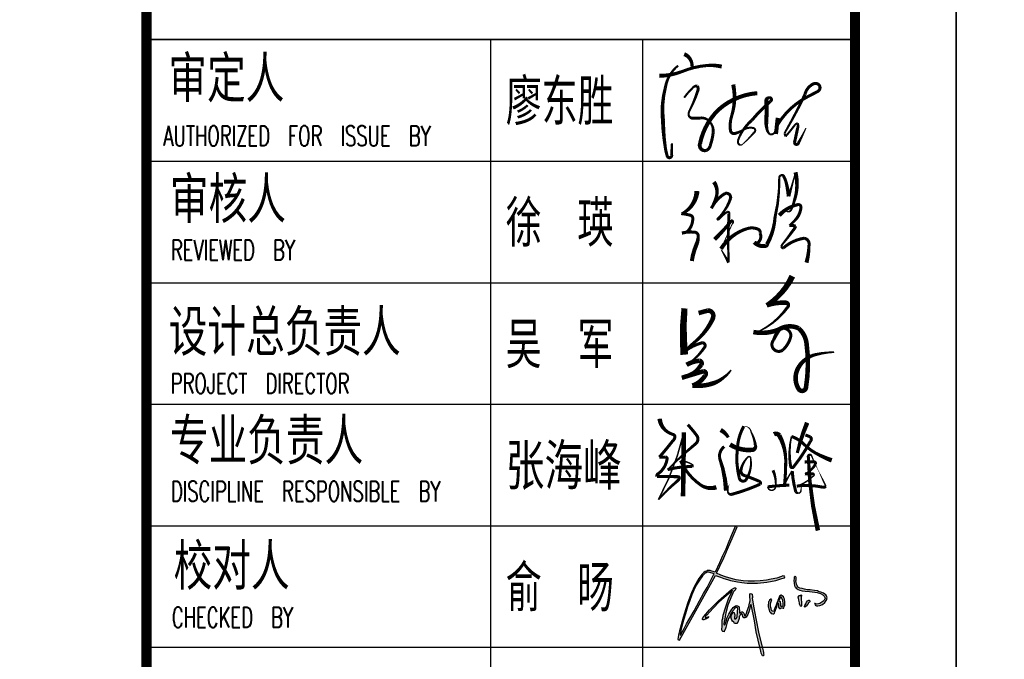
# Model space of a CAD drawing. Extents: x 1779708 to 7299578, y -1121471 to 88434.
# Tile 958 of 1056: x 6975993 to 6980857, y -962910 to -959752. Entities that reach past the tile are written whole.
import ezdxf

# ---------------------------------------------------------------- set-up
doc = ezdxf.new("R2010")
doc.units = 0
doc.header["$LTSCALE"] = 1000
doc.header["$MEASUREMENT"] = 0
for name, color, linetype in [('PUB_TEXT', 7, 'CONTINUOUS'), ('PUB_TITLE', 4, 'CONTINUOUS'), ('WINDOW', 2, 'CONTINUOUS'), ('可见线', 6, 'CONTINUOUS'), ('电子签', 2, 'CONTINUOUS'), ('通-图框－文字', 4, 'CONTINUOUS')]:
    doc.layers.add(name, color=color, linetype=linetype)
doc.styles.add('-宋体', font='simhei.ttf', dxfattribs={"width": 0.7})
doc.styles.add('dim_font', font='SIMPLEX.shx', dxfattribs={"width": 0.8})
doc.styles.add('仿宋', font='txt', dxfattribs={"width": 0.7})

# ---------------------------------------------------------------- blocks, each defined once
blk = doc.blocks.new('A$C2DEF362E')
at = {"layer": 'PUB_TEXT'}
h = blk.add_hatch(color=256, dxfattribs=at)
h.dxf.hatch_style = 1
h.paths.add_polyline_path([(32593, 42092), (34565, 41342), (36866, 40638), (38650, 40028), (42928, 39185), (45558, 38763), (48891, 38435), (55190, 38435), (60871, 39091), (66370, 40126), (69985, 41158), (71629, 41768), (71905, 42256), (71702, 42623), (71188, 42751), (70655, 42843), (69754, 42494), (66925, 41537), (63588, 40800), (60744, 40266), (56780, 39805), (53272, 39547), (49382, 39602), (46318, 39787), (42185, 40415), (38996, 41170), (35600, 42297), (32724, 43291), (30088, 44544), (32222, 48729), (34582, 53924), (37415, 60628), (39633, 65720), (42653, 72804), (42334, 73188), (41802, 73188), (41448, 72952), (40976, 71566), (39116, 67318), (37253, 62794), (35747, 59284), (33767, 55027), (31966, 50868), (29187, 45103), (27944, 45602), (27147, 45779), (26667, 45971), (26228, 46110), (25661, 46202), (24980, 46191), (24286, 46064), (23893, 45844), (23211, 45613), (22241, 44872), (21028, 43690), (19283, 41178), (16550, 36576), (14890, 32519), (13851, 29782), (12635, 26613), (11300, 22693), (9669, 17443), (8424, 12995), (7386, 9284), (6764, 6885), (6734, 5109), (6497, 4398), (6497, 3894), (6912, 3687), (7456, 3530), (29463, 43175)])
h.paths.add_polyline_path([(28653, 44045), (28534, 43853), (25969, 39056), (24328, 35741), (22210, 32136), (19763, 27564), (16353, 21497), (13798, 16947), (11782, 13532), (10347, 10757), (8274, 6976), (8234, 6835), (8097, 6835), (7918, 6851), (7859, 7179), (7967, 8323), (8535, 10443), (9880, 15858), (11045, 19619), (12362, 23988), (13707, 27720), (15024, 31345), (16160, 34092), (17683, 37107), (19177, 39704), (21563, 42890), (22347, 43803), (23149, 44455), (23728, 44810), (24418, 45071), (25220, 45052), (25911, 44922), (26564, 44754), (27478, 44493)], flags=16)
h.paths.add_polyline_path([(41155, 33779), (41545, 34169), (41769, 34464), (41970, 34842), (41899, 35078), (41816, 35349), (41734, 35503), (41450, 35550), (41072, 35585), (40670, 35373), (39337, 34574), (31294, 27701), (25884, 22056), (22244, 18083), (21773, 17235), (21478, 16635), (21549, 16223), (21890, 15906), (22420, 15953), (23316, 16306), (24046, 16612), (24694, 17118), (25365, 17953), (23810, 17129), (23702, 17058), (23458, 17058), (23306, 17149), (23245, 17240), (23306, 17453), (23367, 17819), (23519, 18337), (24129, 18793), (25805, 20590), (28152, 23301), (31571, 26871), (34711, 29612), (38399, 32657), (39953, 34058), (39496, 33145), (37515, 28845), (35564, 23324), (34225, 18779), (33981, 17073), (33646, 15703), (33646, 14272), (33646, 13145), (33524, 11988), (33371, 10343), (33554, 9277), (33859, 8760), (34682, 8729), (34865, 9186), (35292, 10008), (35779, 11348), (36607, 14548), (37186, 16010), (37491, 16863), (38070, 17624), (38345, 18477), (38741, 19451), (39198, 20152), (39442, 20669), (40021, 21553), (40600, 22162), (41179, 22832), (41545, 23197), (42033, 23532), (42581, 23684), (42978, 23349), (43161, 22588), (42978, 21461), (42917, 19817), (42825, 18842), (42734, 17959), (42307, 16984), (41941, 16832), (41301, 16345), (41027, 16741), (41027, 17594), (41210, 18324), (41240, 19147), (41057, 19756), (40844, 20395), (40509, 20456), (40173, 20213), (39686, 19695), (39351, 18964), (39076, 17929), (39046, 16924), (39411, 15766), (39930, 15127), (40600, 14548), (41179, 13817), (42581, 13848), (43222, 14487), (43745, 16102), (43867, 16802), (43897, 17290), (44050, 17960), (44324, 18508), (44476, 18995), (44720, 19239), (45086, 19391), (45269, 19696), (45665, 19574), (45940, 19056), (46092, 17990), (46763, 17198), (47433, 17137), (48226, 17625), (49171, 19330), (50085, 21401), (50634, 24111), (50938, 25238), (51304, 25269), (53258, 15387), (54426, 8697), (56851, -1483), (57235, -3130), (57490, -4432), (57855, -5252), (58190, -6012), (58555, -5921), (58981, -5647), (58889, -4851), (58833, -4046), (58564, -2959), (57990, -472), (55991, 7377), (54184, 16702), (53558, 20078), (52704, 24264), (52039, 28168), (52001, 28963), (52020, 29549), (52039, 30363), (51963, 31252), (51907, 31706), (51395, 31971), (50808, 32047), (50524, 31952), (50524, 31328), (50562, 30401), (50619, 27544), (50345, 26249), (49811, 24092), (48835, 21392), (48419, 20069), (48059, 19067), (47719, 18330), (47303, 18481), (47208, 18651), (47132, 18954), (47094, 19294), (47000, 19710), (46754, 20050), (46489, 20428), (46205, 20693), (45997, 20825), (45657, 20844), (45202, 20711), (44711, 20485), (44370, 19842), (44294, 20012), (44238, 20277), (44238, 20560), (44200, 21127), (44067, 21959), (44048, 22715), (43916, 23566), (43689, 24076), (43008, 24473), (42383, 24662), (41797, 24624), (40302, 23434), (38844, 21536), (37652, 19400), (36687, 17396), (35987, 15109), (35628, 13446), (34909, 12746), (34701, 12916), (34573, 13555), (35117, 16667), (35692, 20232), (37113, 24983), (38807, 29400), (40115, 32210), (40493, 33036), (40659, 33295), (40859, 33626)])
h.paths.add_polyline_path([(63932, 21562), (63530, 22270), (63453, 22921), (63146, 24108), (63031, 25468), (63261, 26598), (63645, 27785), (63875, 28494), (63606, 28666), (63320, 28610), (62566, 28084), (62207, 27498), (61919, 27008), (61800, 26482), (61728, 25215), (61721, 24153), (62285, 22057), (62534, 21138), (63033, 20429), (63589, 19816), (64470, 19702), (64873, 19721), (65544, 20123), (65850, 20870), (66214, 21846), (66636, 23053), (66904, 23780), (67134, 24661), (67364, 25523), (67614, 26117), (67805, 26385), (67959, 25657), (68016, 24049), (67978, 23723), (68342, 23091), (68534, 22842), (69224, 22976), (69722, 23225), (70297, 23283), (70949, 23148), (71351, 23148), (71562, 24259), (71811, 24795), (71888, 25983), (71888, 26710), (71773, 28689), (71351, 29435), (71006, 30125), (70297, 30718), (69760, 31044), (69453, 31140), (69185, 30872), (68706, 30412), (68323, 29799), (67958, 28823), (67613, 27942), (67345, 27157), (67000, 26257), (66655, 24954), (66061, 23671), (65408, 22021), (65121, 21370), (64431, 21140), (64162, 21428)], flags=17)
h.paths.add_polyline_path([(69434, 24282), (69261, 24645), (69281, 25239), (69281, 26043), (69108, 26675), (68936, 27231), (68303, 27709), (68279, 27992), (68399, 28437), (68821, 28935), (68936, 29452), (69319, 29835), (69741, 29873), (70066, 29337), (70661, 27709), (70891, 25852), (70833, 24684), (70296, 24262)], flags=16)
h.paths.add_polyline_path([(80848, 26411), (80840, 25835), (80977, 25176), (81219, 24707), (81462, 24313), (81772, 24215), (81932, 24283), (82113, 24593), (82076, 25025), (82068, 26768), (81947, 28323), (81817, 29788), (81817, 30189), (81939, 30326), (82166, 30560), (82090, 30977), (81787, 31219), (81613, 31128), (81408, 30916), (80908, 30931), (80521, 30788), (79938, 29888), (80046, 29814), (80221, 29291), (80376, 28012)])
h.paths.add_polyline_path([(86255, 26179), (86627, 26566), (87022, 26741), (87196, 26938), (87105, 27203), (87090, 27590), (87045, 27803), (86862, 27954), (86589, 27992), (86247, 27825), (85708, 27514), (85130, 26723), (84720, 25798), (84151, 24804), (83868, 24039), (83943, 23964), (84016, 23734), (84199, 23806), (84478, 24086), (84867, 24426), (85837, 25436), (86149, 25709)])
h.paths.add_polyline_path([(82437, 35114), (80970, 35442), (79870, 36040), (79405, 37069), (78942, 37821), (78845, 38766), (78710, 39749), (78826, 40521), (78901, 41882), (78534, 42306), (78109, 42422), (77587, 42088), (77606, 41124), (77490, 40294), (77606, 38462), (77876, 37055), (78050, 36245), (78417, 35878), (78764, 35300), (80041, 34597), (81064, 34153), (82473, 33806), (84403, 33498), (86896, 33225), (88691, 33167), (90139, 32936), (91702, 32666), (93751, 31987), (95121, 31215), (96009, 30463), (96395, 29731), (96511, 29422), (96472, 29133), (96298, 28786), (96144, 28439), (95932, 28053), (95604, 27590), (95063, 27282), (94542, 26780), (93345, 25912), (92438, 25700), (91338, 25662), (90778, 25681), (90450, 26009), (90122, 26067), (90141, 25700), (90508, 24967), (91261, 24601), (92110, 24524), (93384, 24717), (95005, 25411), (96298, 26664), (97476, 28516), (97669, 29075), (97727, 29499), (97514, 30097), (97418, 30695), (96916, 31235), (96318, 31678), (95488, 32237), (93847, 32912), (92535, 33395), (91840, 33703), (90084, 33954), (87340, 34381), (85506, 34401), (83885, 34786)])
for points in [[(7456, 3530), (29463, 43175), (32593, 42092), (34565, 41342), (36866, 40638), (38650, 40028), (42928, 39185), (45558, 38763), (48891, 38435), (55190, 38435), (60871, 39091), (66370, 40126), (69985, 41158), (71629, 41768), (71905, 42256), (71702, 42623), (71188, 42751), (70655, 42843), (69754, 42494), (66925, 41537), (63588, 40800), (60744, 40266), (56780, 39805), (53272, 39547), (49382, 39602), (46318, 39787), (42185, 40415), (38996, 41170), (35600, 42297), (32724, 43291), (30088, 44544), (32222, 48729), (34582, 53924), (37415, 60628), (39633, 65720), (42653, 72804), (42334, 73188), (41802, 73188), (41448, 72952), (40976, 71566), (39116, 67318), (37253, 62794), (35747, 59284), (33767, 55027), (31966, 50868), (29187, 45103), (27944, 45602), (27147, 45779), (26667, 45971), (26228, 46110), (25661, 46202), (24980, 46191), (24286, 46064), (23893, 45844), (23211, 45613), (22241, 44872), (21028, 43690), (19283, 41178), (16550, 36576), (14890, 32519), (13851, 29782), (12635, 26613), (11300, 22693), (9669, 17443), (8424, 12995), (7386, 9284), (6764, 6885), (6734, 5109), (6497, 4398), (6497, 3894), (6912, 3687), (7456, 3530)], [(8274, 6976), (10347, 10757), (11782, 13532), (13798, 16947), (16353, 21497), (19763, 27564), (22210, 32136), (24328, 35741), (25969, 39056), (28534, 43853), (28653, 44045), (27478, 44493), (26564, 44754), (25911, 44922), (25220, 45052), (24418, 45071), (23728, 44810), (23149, 44455), (22347, 43803), (21563, 42890), (19177, 39704), (17683, 37107), (16160, 34092), (15024, 31345), (13707, 27720), (12362, 23988), (11045, 19619), (9880, 15858), (8535, 10443), (7967, 8323), (7859, 7179), (7918, 6851), (8097, 6835), (8234, 6835), (8274, 6976)], [(77587, 42088), (77606, 41124), (77490, 40294), (77606, 38462), (77876, 37055), (78050, 36245), (78417, 35878), (78764, 35300), (80041, 34597), (81064, 34153), (82473, 33806), (84403, 33498), (86896, 33225), (88691, 33167), (90139, 32936), (91702, 32666), (93751, 31987), (95121, 31215), (96009, 30463), (96395, 29731), (96511, 29422), (96472, 29133), (96298, 28786), (96144, 28439), (95932, 28053), (95604, 27590), (95063, 27282), (94542, 26780), (93345, 25912), (92438, 25700), (91338, 25662), (90778, 25681), (90450, 26009), (90122, 26067), (90141, 25700), (90508, 24967), (91261, 24601), (92110, 24524), (93384, 24717), (95005, 25411), (96298, 26664), (97476, 28516), (97669, 29075), (97727, 29499), (97514, 30097), (97418, 30695), (96916, 31235), (96318, 31678), (95488, 32237), (93847, 32912), (92535, 33395), (91840, 33703), (90084, 33954), (87340, 34381), (85506, 34401), (83885, 34786), (82437, 35114), (80970, 35442), (79870, 36040), (79405, 37069), (78942, 37821), (78845, 38766), (78710, 39749), (78826, 40521), (78901, 41882), (78534, 42306), (78109, 42422), (77587, 42088)], [(23810, 17129), (25365, 17953), (24694, 17118), (24046, 16612), (23316, 16306), (22420, 15953), (21890, 15906), (21549, 16223), (21478, 16635), (21773, 17235), (22244, 18083), (25884, 22056), (31294, 27701), (39337, 34574), (40670, 35373), (41072, 35585), (41450, 35550), (41734, 35503), (41816, 35349), (41899, 35078), (41970, 34842), (41769, 34464), (41545, 34169), (41155, 33779), (40859, 33626), (40659, 33295), (40493, 33036), (40115, 32210), (38807, 29400), (37113, 24983), (35692, 20232), (35117, 16667), (34573, 13555), (34701, 12916), (34909, 12746), (35628, 13446), (35987, 15109), (36687, 17396), (37652, 19400), (38844, 21536), (40302, 23434), (41797, 24624), (42383, 24662), (43008, 24473), (43689, 24076), (43916, 23566), (44048, 22715), (44067, 21959), (44200, 21127), (44238, 20560), (44238, 20277), (44294, 20012), (44370, 19842), (44711, 20485), (45202, 20711), (45657, 20844), (45997, 20825), (46205, 20693), (46489, 20428), (46754, 20050), (47000, 19710), (47094, 19294), (47132, 18954), (47208, 18651), (47303, 18481), (47719, 18330), (48059, 19067), (48419, 20069), (48835, 21392), (49811, 24092), (50345, 26249), (50619, 27544), (50562, 30401), (50524, 31328), (50524, 31952), (50808, 32047), (51395, 31971), (51907, 31706), (51963, 31252), (52039, 30363), (52020, 29549), (52001, 28963), (52039, 28168), (52704, 24264), (53558, 20078), (54184, 16702), (55991, 7377), (57990, -472), (58564, -2959), (58833, -4046), (58889, -4851), (58981, -5647), (58555, -5921), (58190, -6012), (57855, -5252), (57490, -4432), (57235, -3130), (56851, -1483), (54426, 8697), (53258, 15387), (51304, 25269), (50938, 25238), (50634, 24111), (50085, 21401), (49171, 19330), (48226, 17625), (47433, 17137), (46763, 17198), (46092, 17990), (45940, 19056), (45665, 19574), (45269, 19696), (45086, 19391), (44720, 19239), (44476, 18995), (44324, 18508), (44050, 17960), (43897, 17290), (43867, 16802), (43745, 16102), (43222, 14487), (42581, 13848), (41179, 13817), (40600, 14548), (39930, 15127), (39411, 15766), (39046, 16924), (39076, 17929), (39351, 18964), (39686, 19695), (40173, 20213), (40509, 20456), (40844, 20395), (41057, 19756), (41240, 19147), (41210, 18324), (41027, 17594), (41027, 16741), (41301, 16345), (41941, 16832), (42307, 16984), (42734, 17959), (42825, 18842), (42917, 19817), (42978, 21461), (43161, 22588), (42978, 23349), (42581, 23684), (42033, 23532), (41545, 23197), (41179, 22832), (40600, 22162), (40021, 21553), (39442, 20669), (39198, 20152), (38741, 19451), (38345, 18477), (38070, 17624), (37491, 16863), (37186, 16010), (36607, 14548), (35779, 11348), (35292, 10008), (34865, 9186), (34682, 8729), (33859, 8760), (33554, 9277), (33371, 10343), (33524, 11988), (33646, 13145), (33646, 14272), (33646, 15703), (33981, 17073), (34225, 18779), (35564, 23324), (37515, 28845), (39496, 33145), (39953, 34058), (38399, 32657), (34711, 29612), (31571, 26871), (28152, 23301), (25805, 20590), (24129, 18793), (23519, 18337), (23367, 17819), (23306, 17453), (23245, 17240), (23306, 17149), (23458, 17058), (23702, 17058), (23810, 17129)], [(63320, 28610), (62566, 28084), (62207, 27498), (61919, 27008), (61800, 26482), (61728, 25215), (61721, 24153), (62285, 22057), (62534, 21138), (63033, 20429), (63589, 19816), (64470, 19702), (64873, 19721), (65544, 20123), (65850, 20870), (66214, 21846), (66636, 23053), (66904, 23780), (67134, 24661), (67364, 25523), (67614, 26117), (67805, 26385), (67959, 25657), (68016, 24049), (67978, 23723), (68342, 23091), (68534, 22842), (69224, 22976), (69722, 23225), (70297, 23283), (70949, 23148), (71351, 23148), (71562, 24259), (71811, 24795), (71888, 25983), (71888, 26710), (71773, 28689), (71351, 29435), (71006, 30125), (70297, 30718), (69760, 31044), (69453, 31140), (69185, 30872), (68706, 30412), (68323, 29799), (67958, 28823), (67613, 27942), (67345, 27157), (67000, 26257), (66655, 24954), (66061, 23671), (65408, 22021), (65121, 21370), (64431, 21140), (64162, 21428), (63932, 21562), (63530, 22270), (63453, 22921), (63146, 24108), (63031, 25468), (63261, 26598), (63645, 27785), (63875, 28494), (63606, 28666), (63320, 28610)], [(79938, 29888), (80521, 30788), (80908, 30931), (81408, 30916), (81613, 31128), (81787, 31219), (82090, 30977), (82166, 30560), (81939, 30326), (81817, 30189), (81817, 29788), (81947, 28323), (82068, 26768), (82076, 25025), (82113, 24593), (81932, 24283), (81772, 24215), (81462, 24313), (81219, 24707), (80977, 25176), (80840, 25835), (80848, 26411), (80376, 28012), (80221, 29291), (80046, 29814), (79938, 29888)], [(68303, 27709), (68936, 27231), (69108, 26675), (69281, 26043), (69281, 25239), (69261, 24645), (69434, 24282), (70296, 24262), (70833, 24684), (70891, 25852), (70661, 27709), (70066, 29337), (69741, 29873), (69319, 29835), (68936, 29452), (68821, 28935), (68399, 28437), (68279, 27992), (68303, 27709)], [(83868, 24039), (84151, 24804), (84720, 25798), (85130, 26723), (85708, 27514), (86247, 27825), (86589, 27992), (86862, 27954), (87045, 27803), (87090, 27590), (87105, 27203), (87196, 26938), (87022, 26741), (86627, 26566), (86255, 26179), (86149, 25709), (85837, 25436), (84867, 24426), (84478, 24086), (84199, 23806), (84016, 23734), (83943, 23964), (83868, 24039)]]:
    blk.add_lwpolyline(points, dxfattribs=at)
blk = doc.blocks.new('A$C3D8761CE')
at = {"layer": 'PUB_TITLE'}
for p, q in [((83100, 28000), (76100, 28000)), ((76100, 26800), (83100, 26800)), ((76100, 25600), (83100, 25600)), ((76100, 24400), (83100, 24400)), ((76100, 23200), (83100, 23200)), ((76100, 22000), (83100, 22000))]:
    blk.add_line(p, q, dxfattribs=at)
blk.add_lwpolyline([(0, 0), (84100, 0), (84100, 59400), (0, 59400)], close=True, dxfattribs=at)
at = {"layer": 'PUB_TITLE', "const_width": 100}
blk.add_lwpolyline([(2500, 1000), (83100, 1000), (83100, 58400), (2500, 58400)], close=True, dxfattribs=at)
blk.add_lwpolyline([(76100, 58400), (76100, 1000)], dxfattribs=at)
at = {"layer": 'PUB_TITLE'}
for points in [[(76100, 28000), (83100, 28000)], [(79500, 28000), (79500, 19600)], [(81000, 28000), (81000, 19600)]]:
    blk.add_lwpolyline(points, dxfattribs=at)
at = {"layer": '电子签'}
for points in [[(81412.7, 27856.9, 40, 30, -0.327041), (81489.7, 27732.2, 30, 30, 1.316007)], [(81166.5, 27642.7, 40, 30, 0.091809), (81397.7, 27687.6, 30, 30, -0.076404), (81631.9, 27744.2, 30, 40, -0.084603), (81783.2, 27734, 40, 40, 1.039532)], [(81352, 27743.6, 20, 30, 0.184781), (81226.7, 27528.6, 30, 40, 0.092155), (81202.8, 27199.8, 40, 30, 0.033489), (81227.5, 26923.7, 30, 30, 0.03291), (81245.2, 26850.7, 30, 30, 0.944278), (81288.5, 26860, 30, 30, 0.007556), (81288.5, 26860, 30, 20, 0), (81290.9, 26975.7, 0, 0, 0)], [(81412.3, 27427.3, 20, 20, -0.053718), (81497.1, 27524, 20, 30, -0.314478), (81542, 27540.6, 30, 30, -0.157331), (81550.6, 27507.9, 30, 20, -0.043193), (81466.6, 27301, 20, 20, 0.155023), (81455.6, 27256.9, 20, 30, 0.341741), (81496.6, 27224, 30, 30, -0.004522), (81572.7, 27226, 30, 20, -0.261217), (81662.8, 27191.4, 20, 30, -0.213293), (81699.3, 27087.1, 30, 30, -0.061379), (81669.6, 26953.9, 30, 30, -0.24786), (81628.6, 26905.4, 30, 40, -0.583549), (81568.6, 26971.2, 40, 40, -0.151018), (81749.9, 27306.8, 40, 40, -0.164978), (82134.4, 27471.7, 40, 40, -0.056318)], [(81896.8, 27556.7, 40, 30, -0.12764), (81882.5, 27249.5, 30, 30, 0.112907), (81869.3, 27103.1, 30, 30, 0.465956), (81915.3, 27073.5, 30, 20, 0.058394), (82005.3, 27113.3, 20, 20, -0.191784), (82096.2, 27127.4, 20, 20, -0.327353), (82114.2, 27106.6, 20, 20, -0.288302), (82101.2, 27081.7, 20, 10, -0.038889), (81987.4, 26965.7, 10, 20, -0.393879), (81953.6, 26966.8, 20, 20, -0.287045), (81944.5, 27005.7, 20, 30, -0.136068), (82079.8, 27202.7, 30, 30, -0.042034), (82265.5, 27392, 30, 30, 0.897281), (82249, 27425.9, 30, 40, 0.357357), (82224.6, 27400.6, 40, 40, -0.016292), (82224.1, 27185.7, 40, 30, 0.079084), (82229, 27122.6, 30, 20, 0.154198), (82254.7, 27068.2, 20, 20, 0.545489), (82312.7, 27107.2, 20, 10, -0.011781), (82336.6, 27228, 40, 40, 0), (82319.1, 27068.2, 40, 40, 0)], [(82336.1, 27161.9, 30, 30, -0.139001), (82636.7, 27439.3, 30, 30, 0.005171), (82732.7, 27489.3, 30, 30, 0.435568), (82748, 27547.1, 30, 30, 0.382326), (82689.4, 27563.9, 30, 30, 0.226723), (82605, 27457.8, 30, 20, -0.020271), (82422.4, 27109.1, 20, 20, 0.049309), (82403.9, 27073.3, 20, 20, 0), (82413.7, 27044.3, 20, 20, 0.023464), (82503.8, 27155.2, 20, 20, -0.203022), (82533.5, 27173.7, 20, 30, -0.187391), (82533.5, 27129.7, 30, 30, -0.006584), (82502.4, 26985.7, 30, 30, 0.871812), (82540.7, 26979.4, 30, 20, 0), (82573.3, 27040, 20, 10, 0), (82616, 27127.8, 10, 10, 0)], [(81712.5, 26027, 40, 30, 0.033738), (81875.1, 26207.3, 30, 20, -0.703228), (81895.6, 26200.5, 20, 10, -0.218795), (81884.7, 26175.4, 10, 10, -0.001701), (81776.5, 25934.2, 40, 30, -0.186706), (82038.1, 26134.9, 30, 30, -0.183379), (82145.9, 26126.5, 30, 30, -0.383493), (82160.8, 26091, 30, 30, -0.316646), (82149, 26003.7, 30, 30, -0.368024), (82104.2, 25998.4, 40, 40, 0.245008), (82216.1, 25963.5, 40, 40, 0.333221), (82230.2, 25978.6, 40, 30, 0.113678), (82310.6, 26250.4, 30, 20, 0.064703), (82351.2, 26635.2, 20, 20, -0.275634), (82364.3, 26658.3, 20, 30, -0.443227), (82394.1, 26651.4, 30, 30, -0.070191), (82419.5, 26591.3, 30, 40, -0.02646), (82445.9, 26453, 30, 20, 0), (82472, 26541, 20, 10, 0), (82512.1, 26690, 40, 30, -0.137858), (82504.8, 26423.9, 30, 20, -0.030787), (82470.1, 26321.3, 20, 10, -0.640561), (82412.9, 26318.1, 10, 10, 0), (82351.8, 26264.9, 40, 30, -0.163108), (82540.7, 26372.2, 30, 30, -0.468432), (82565.7, 26339.9, 30, 30, -0.131023), (82526.7, 26239.1, 30, 20, -0.072844), (82451.1, 26166.1, 30, 30, -0.107963), (82512.9, 26158, 30, 30, -0.105878), (82493.3, 26124.2, 30, 20, -0.020312), (82386.7, 25984.6, 20, 20, 0.069667), (82370.9, 25957.2, 20, 30, 0.312264), (82393.4, 25943.9, 30, 30, -0.143223), (82598.9, 26039.6, 30, 30, -0.41006), (82645.5, 25972, 30, 40, -0.065907), (82620.6, 25798.5, 40, 40, -400.829791)], [(81705.8, 26594.4, 40, 30, -0.235253), (81729.2, 26446.8, 30, 30, -0.048503), (81681.3, 26333.8, 30, 30, -0.143864), (81814.7, 26480.7, 30, 30, -0.569528), (81871.3, 26434.9, 30, 20, -0.120767), (81748.1, 26236.7, 20, 20, 1.123766), (81751.2, 26221.6, 20, 20, -0.081293), (81839.6, 26300.6, 20, 30, -0.556039), (81854, 26279.5, 30, 20, 0.023181), (81851.6, 25799.4, 30, 20, 0), (81818, 25857.6, 20, 10, 0), (81778.6, 25927.3, 10, 10, 0)], [(81539, 26505.1, 50, 30, -0.247192), (81405.7, 26289.1, 30, 30, -0.132045), (81383.2, 26282.9, 30, 30, -0.034515), (81474, 26266, 30, 30, -0.338149), (81497.3, 26236.4, 30, 30, -0.193076), (81448.5, 26109.6, 30, 30, -0.156137), (81390, 26090.6, 30, 30, -0.088824), (81514, 26099, 30, 30, -0.381284), (81551.5, 26064, 30, 40, -0.098201), (81536.4, 25984.1, 40, 40, 0.063655), (81487.6, 25814.3, 40, 40, 5.555951)], [(82480.8, 25664.5, 60, 45, -0.143271), (82227.4, 25376.4, 45, 45, -0.095886), (82416.5, 25402.4, 45, 30, -0.639798), (82435.3, 25359.6, 30, 15, -0.123163), (82163.5, 25126.1, 15, 15, -0.171939), (82095.8, 25112.8, 45, 45, 0.147325), (82347, 25137.4, 45, 30, 0.018524), (82293.3, 25031.2, 30, 30, 0.835771), (82383, 24932, 30, 30, 0.16078), (82466.8, 25074.8, 30, 30, 0.598796), (82347, 25137.4, 45, 45, -0.252908), (82542.3, 25150.4, 45, 45, -0.181147), (82620.9, 25003.3, 45, 45, -0.074141), (82615.4, 24563.3, 45, 45, -0.683518), (82543.4, 24550.2, 45, 45, -0.258332), (82534.4, 24749.5, 45, 30, -0.222176), (82711.4, 24890.5, 30, 15, -0.053843), (82894, 24914.1, 15, 15, 0.979743)], [(81554.7, 25300.2, 45, 45, 0), (81644.4, 25324.5, 45, 45, -0.458975), (81699.9, 25271.9, 45, 45, -0.110796), (81689.2, 25232.9, 45, 30, -0.110252), (81517.9, 25015.3, 30, 15, 0.03889), (81386.3, 24897.7, 30, 30, -0.117305), (81590.2, 25007, 30, 30, -0.624623), (81614.3, 24962.8, 30, 15, -0.10688), (81435.7, 24789.2, 45, 45, -0.104917), (81560.5, 24829.4, 45, 45, -0.513789), (81583, 24791.6, 45, 30, -0.08355), (81505.6, 24714.3, 30, 15, 0.031953), (81389.1, 24661.1, 45, 45, -0.005633), (81601.3, 24725.3, 45, 45, -0.675043), (81620, 24684.5, 45, 45, -0.173232), (81493.7, 24583.7, 45, 45, 0.107096), (81697.1, 24605.9, 45, 30, 0.090302), (81798.3, 24661.1, 30, 15, 0.082167), (81876.4, 24738.2, 15, 15, 0.087567)], [(81415.4, 25346.6, 60, 75, 0.047203), (81413.2, 24889.4, 75, 75, 0.150818)], [(81170.3, 24256.7, 45, 30, 0.246017), (81257.9, 24120.9, 30, 30, 0.052833), (81305, 24100.4, 30, 30, -0.323811), (81320.1, 24080.2, 30, 30, -0.226798), (81301.8, 24041.4, 30, 30, -0.015284), (81167.1, 23877.5, 30, 30, 0), (81230.5, 23878, 30, 30, -0.420426), (81243.7, 23861.1, 30, 30, -0.211322), (81150.7, 23710.4, 30, 30, 0.335582), (81143.1, 23687.7, 30, 30, 0.003822), (81351.9, 23684.5, 30, 30, -0.528852), (81363.6, 23667, 30, 30, -0.119655), (81348.4, 23645.7, 30, 15, 0.033989), (81157.7, 23457.9, 15, 15, 0.067368), (81409.1, 24122, 45, 45, 0), (81401.3, 23490.8, 45, 45, 0)], [(82627.1, 24217.8, 45, 30, 0.039801), (82529.3, 23918.8, 30, 30, 2.052854)], [(81447.6, 24198.4, 30, 30, -0.027777), (81536.3, 24091.5, 30, 30, -0.405077), (81525.3, 24009.2, 30, 15, 0.02541), (81248.7, 23754.3, 30, 30, -0.067135), (81491.9, 23785.4, 30, 15, 0.427654), (81490.1, 23805.8, 15, 15, 0.1106), (81376.3, 23842.5, 30, 30, 0.137464), (81575.7, 23602.5, 30, 45, 0.237029), (81729.8, 23580.9, 45, 45, 0.809118)], [(81772.7, 24145.9, 45, 30, -0.12645), (81848.2, 24072.1, 30, 30, 0.087592)], [(81865.4, 24002, 45, 45, 0.172227), (82087, 23950, 45, 30, 0.450369), (82116.4, 23991.6, 30, 15, 0.086705), (82072.9, 24127.5, 15, 3, 0.402521), (82000.8, 24182.4, 30, 30, 0.116805), (81937.6, 23957.4, 30, 30, 0.091359), (81956.5, 23672.8, 30, 30, 0.620885), (82022.7, 23652.6, 30, 15, 0.184605), (82068.7, 23871.1, 15, 15, 0.615478), (82040.3, 23877, 15, 30, 0.13884), (81973.5, 23752.8, 30, 30, 0.432173), (82013.1, 23694.7, 30, 30, -0.020207), (82152.8, 23639.4, 30, 30, -0.490589), (82163.4, 23611.4, 30, 30, 0), (82126.1, 23594.8, 30, 30, -0.035881), (81879.6, 23509.5, 30, 15, -0.448045), (81842.9, 23541, 15, 3, -0.065102), (81857.4, 23608.3, 3, 3, -0.780213)], [(82299, 24103.3, 45, 45, -0.367749), (82351.3, 24092.4, 45, 30, -0.121697), (82415.4, 23852.1, 30, 30, -0.028386), (82403.3, 23599.7, 15, 15, -0.073844), (82479.7, 23741.2, 30, 30, 0.052443), (82514.5, 23536.9, 30, 15, 0.26556), (82541.6, 23521, 15, 15, 0.350925), (82565.8, 23545.5, 15, 3, -0.017634), (82572.9, 23596.8, 0, 0, 0)], [(82609.8, 24096, 30, 30, -0.054256), (82658.3, 24076.2, 30, 30, -0.443546), (82660.8, 24036.3, 30, 30, -0.046016), (82491.9, 23780.3, 30, 30, -0.563395), (82463.7, 23784, 30, 15, -0.097129), (82471.8, 24081.9, 30, 30, -0.124783), (82607.6, 23993.9, 30, 30, 0.064384), (82712.9, 23916.4, 30, 45, 0.038688), (82870, 23845.7, 0, 0, 0)], [(81808.2, 23981.4, 30, 30, 0.254427), (81761.1, 23873.5, 30, 45, -0.068566), (81827.6, 23546.1, 45, 45, 1.446989)], [(82601.6, 23829.5, 30, 30, 0.00461), (82689, 23832.5, 30, 30, -0.448412), (82710.2, 23810.7, 30, 15, -0.172205), (82604.6, 23712.4, 30, 30, 0.013626), (82681.2, 23712.4, 30, 15, -0.751538), (82687.9, 23691.4, 15, 15, -0.118195), (82524.6, 23591.6, 30, 30, -0.085174), (82777.6, 23581.6, 30, 30, 0.163267), (82813.1, 23587.3, 15, 15, 0.026692), (82787.1, 23641.3, 15, 3, 0.006484), (82739.4, 23742.5, 3, 15, -0.021311), (82671.3, 23889.5, 15, 30, 0.842962), (82638.5, 23884.5, 30, 45, 0.050055), (82733.5, 23152.9, 45, 45, 1.205466)], [(82289.5, 23747.6, 30, 15, -0.132428), (82315.5, 23585.1, 15, 15, -0.568723), (82254.4, 23556.9, 15, 15, -0.227954), (82238.6, 23584.6, 30, 30, -0.024915), (82450.3, 23600.7, 30, 30, 0.27376)]]:
    blk.add_lwpolyline(points, format="xyseb", dxfattribs=at)
at = {"layer": 'WINDOW', "xscale": 0.01615088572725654, "yscale": 0.01615088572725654, "zscale": 0.01615088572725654}
blk.add_blockref('A$C2DEF362E', (81245.7, 22012.8), dxfattribs=at)
at = {"layer": '通-图框－文字'}
for s, style, width, p in [('审定人', '仿宋', 0.7, (76316.4, 27426)), ('廖东胜', '-宋体', 0.65, (79650, 27200)), ('审核人', '仿宋', 0.7, (76331.8, 26233.7)), ('徐  瑛', '-宋体', 0.65, (79650, 26000)), ('设计总负责人', '仿宋', 0.7, (76319.6, 24922.4)), ('吴  军', '-宋体', 0.65, (79650, 24800)), ('专业负责人', '仿宋', 0.7, (76331.8, 23848.7)), ('张海峰', '仿宋', 0.7, (79650, 23600)), ('校对人', '仿宋', 0.7, (76368.5, 22611.4)), ('俞  旸', '-宋体', 0.65, (79650, 22400))]:
    blk.add_text(s, height=400, dxfattribs=dict(at, style=style, width=width)).set_placement(p)
at = {"layer": '通-图框－文字', "color": 4, "style": 'dim_font', "width": 0.65}
for s, p in [('AUTHORIZED  FOR  ISSUE  BY', (76266.9, 26950.2)), ('REVIEWED  BY', (76341.3, 25823.5)), ('PROJECT  DIRECTOR', (76339.6, 24504.7)), ('DISCIPLINE  RESPONSIBLE  BY', (76341.2, 23439)), ('CHECKED  BY', (76349.8, 22194.6))]:
    blk.add_text(s, height=200, dxfattribs=at).set_placement(p)

msp = doc.modelspace()

# ---------------------------------------------------------------- block references
at = {"layer": '可见线', "xscale": 0.5, "yscale": 0.5, "zscale": 0.5}
msp.add_blockref('A$C3D8761CE', (6938569.2, -973850.2), dxfattribs=at)
at = {"layer": '可见线', "xscale": 0.5, "yscale": 0.5, "zscale": 0.5, "rotation": 270}
msp.add_blockref('A$C3D8761CE', (6980619.2, -944150.2), dxfattribs=at)

doc.saveas('drawing.dxf')
